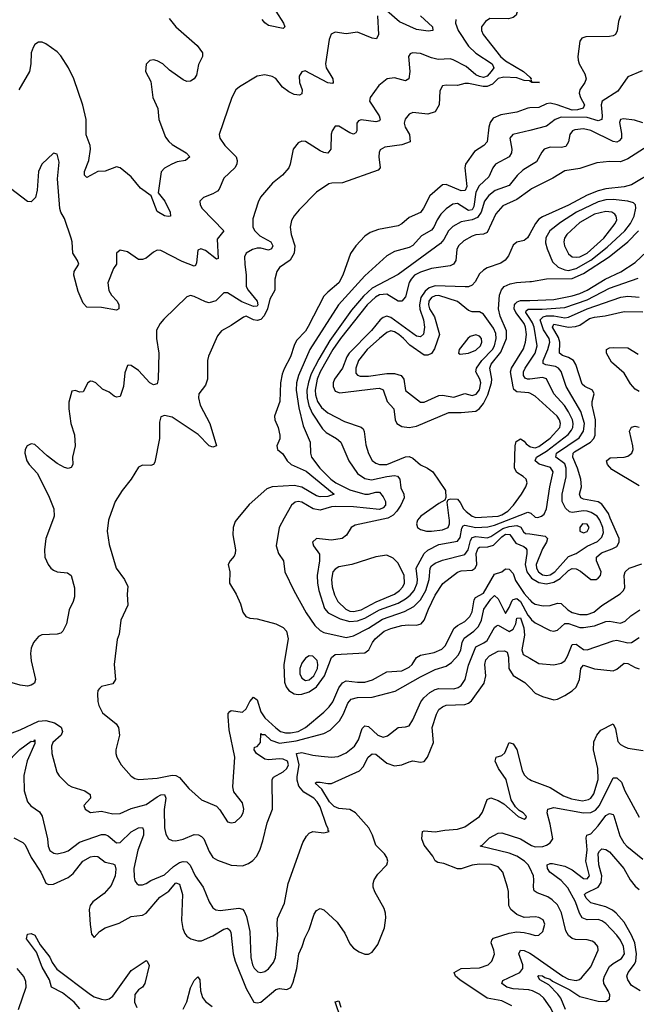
# Model space of a CAD drawing. Header units: inches. Extents: x 884549 to 1028252, y 526810 to 653624.
# Tile 752 of 1056: x 997248 to 1000575, y 597378 to 602689. Entities that reach past the tile are written whole.
import ezdxf

# ---------------------------------------------------------------- set-up
doc = ezdxf.new("R2010")
doc.units = ezdxf.units.IN
doc.header["$MEASUREMENT"] = 0
for name, color, linetype in [('A9599', 7, 'Continuous'), ('A9690', 7, 'Continuous'), ('B0509', 7, 'Continuous'), ('B0600', 7, 'Continuous')]:
    doc.layers.add(name, color=color, linetype=linetype)

msp = doc.modelspace()

# ---------------------------------------------------------------- linework, layer by layer
at = {"layer": 'A9599', "color": 5}
for points, elevation in [([(997429.8, 600000), (997388.5, 599890), (997381.1, 599830), (997383.6, 599790), (997400.9, 599750), (997415.3, 599730), (997430, 599718.8), (997450, 599710.2), (997505.7, 599705.7), (997526.4, 599690), (997543.8, 599623.8), (997544.6, 599575.4), (997537.1, 599550), (997514.3, 599505.7), (997500.9, 599430), (997481.3, 599390), (997470, 599379.7), (997450, 599373.5), (997366.8, 599370), (997350, 599362.4), (997322.3, 599330), (997310, 599299), (997306.7, 599270), (997310.2, 599230), (997333.1, 599130), (997327.3, 599110), (997310, 599099.6), (997290, 599094.7), (997250, 599098.5), (997164.9, 599124.9)], 2260), ([(997730.6, 600000), (997727, 599990), (997720.3, 599930), (997730, 599858), (997767.8, 599730), (997814.3, 599670), (997831.2, 599631.2), (997827.2, 599590), (997831.4, 599530), (997794, 599450), (997784.9, 599375.1), (997774.4, 599345.6), (997758.2, 599210), (997764.4, 599130), (997750, 599107.3), (997690, 599091.5), (997679, 599081), (997670.6, 599070), (997667.3, 599052.7), (997670, 599012), (997674.4, 598990), (997694.4, 598950), (997768.5, 598890), (997781.1, 598870), (997786.3, 598830), (997767, 598750), (997766.7, 598730), (997772, 598710), (997796, 598670), (997850, 598608.5), (997870, 598594.9), (997890.2, 598590.2), (997990, 598596.8), (998070, 598613.1), (998091.3, 598611.3), (998110, 598600.7), (998161.4, 598541.4), (998230, 598481.3), (998310, 598447), (998327.6, 598427.6), (998370, 598362.4), (998390, 598355.8), (998410, 598361.1), (998443.5, 598390), (998454.8, 598410), (998457.7, 598430), (998450, 598464.5), (998404.2, 598524.2), (998397.6, 598550), (998409.8, 598710.2), (998378.4, 598858.4), (998372.2, 598930), (998373.4, 598946.6), (998382.4, 598957.6), (998390, 598961.7), (998450, 598954), (998470, 598971.8), (998490, 599011.7), (998510, 599035), (998530, 599019.7), (998550, 598955.5), (998570, 598922.4), (998630, 598868.4), (998656.2, 598850), (998682.4, 598842.4), (998710, 598841.4), (998750.9, 598849.1), (998790.4, 598870), (998890, 598954), (998917.6, 598982.4), (998937.6, 599010), (998970, 599084.3), (998990, 599112.5), (999010, 599123), (999070, 599114.6), (999110, 599115.3), (999151.3, 599128.7), (999230, 599170.5), (999310, 599176.5), (999350, 599196.2), (999365.4, 599210), (999390, 599248.1), (999410, 599260.5), (999484.2, 599275.8), (999526.1, 599293.9), (999546.2, 599313.8), (999590, 599405), (999610, 599421.3), (999650, 599443.1), (999677.4, 599470), (999690, 599495.6), (999699.9, 599560.1), (999708.2, 599571.8), (999750, 599595.1), (999810, 599697.7), (999850, 599710.1), (999870, 599726.9), (999890, 599725.3), (999910, 599702.3), (999924.3, 599664.3), (999970, 599593.5), (1000000, 599559.8)], 2280), ([(998425.4, 600000), (998410, 599981.6), (998400.6, 599950), (998398.9, 599910), (998411.8, 599830), (998410.2, 599809.8), (998405, 599795.1), (998383.1, 599770), (998372.7, 599750), (998381.3, 599710), (998379.5, 599650), (998415.5, 599590), (998438.7, 599538.7), (998453, 599493), (998468.9, 599468.9), (998490, 599460.5), (998530, 599456.4), (998630.5, 599430), (998670.1, 599410.1), (998687.8, 599390), (998697.2, 599350), (998673.4, 599210), (998676.3, 599116.3), (998685.6, 599090), (998700.9, 599070), (998730, 599052.2), (998750, 599048.4), (998770, 599050.1), (998810, 599063.2), (998850.4, 599089.6), (998893.4, 599150), (998930.8, 599249.2), (998950, 599264.6), (999110, 599273.4), (999132.7, 599290), (999151.3, 599330), (999165.8, 599350), (999214, 599390), (999250, 599405.4), (999310, 599420.7), (999345.3, 599425.3), (999390, 599422.5), (999414.5, 599430), (999430.8, 599449.2), (999453.4, 599510), (999490, 599583.9), (999531.5, 599648.5), (999610, 599708.3), (999630, 599715.9), (999690, 599719.1), (999705.7, 599730), (999715.1, 599750), (999710.4, 599810), (999722.2, 599837.8), (999730, 599843.4), (999774.5, 599845.5), (999805, 599855), (999850, 599899.8), (999870, 599912.9), (999892.2, 599912.2), (999925.3, 599865.3), (999967.6, 599847.6), (999978.4, 599838.4), (999983.7, 599830), (999984.4, 599810), (999976.4, 599750), (999984.8, 599710), (1000000, 599689.3)], 2320), ([(998675.6, 600000), (998648, 599950), (998632.8, 599850), (998644.6, 599810), (998672.4, 599770), (998679.1, 599710), (998726.5, 599610), (998794.1, 599490), (998841.3, 599421.3), (998870, 599393.5), (998890, 599382.7), (999010, 599355.7), (999050, 599366), (999130, 599406.7), (999205, 599455), (999323.9, 599496.1), (999375.7, 599524.3), (999410, 599559.4), (999439.2, 599610), (999457.1, 599670), (999462.2, 599730), (999470, 599743.8), (999490, 599758), (999530, 599773.2), (999650, 599803.7), (999667.7, 599830), (999679.8, 599880.2), (999690, 599896.5), (999710, 599900.7), (999770, 599894.7), (999790, 599901.2), (999855.4, 599944.6), (999890, 599955), (999930, 599960.2), (999952, 599952), (999966.4, 599926.4), (999978.1, 599918.1), (1000000, 599915.1)], 2340), ([(999234.3, 600000), (999057.4, 599962.6), (999037, 599950), (999011, 599909), (998987.3, 599890), (998930, 599880.7), (998850, 599889.7), (998828, 599870), (998833.1, 599850), (998866.1, 599806.1), (998866.7, 599770), (998853.3, 599690), (998854.9, 599650), (998862.5, 599610), (998893.4, 599513.4), (998912.5, 599490), (998977.6, 599457.6), (999030, 599443.4), (999070, 599446.2), (999110, 599461.1), (999190, 599505.8), (999290, 599541.5), (999330, 599564.2), (999355.3, 599584.7), (999376.5, 599610), (999392.7, 599650), (999394.9, 599670), (999386.9, 599730), (999430, 599809.6), (999450, 599826.9), (999510, 599858.6), (999610, 599876.9), (999624.8, 599895.2), (999633.1, 599946.9), (999641.5, 599958.5), (999650, 599963), (999710, 599949.1), (999773.8, 599953.8), (999810, 599962.4), (999907.6, 600000)], 2360), ([(999403.9, 600000), (999394.4, 599990), (999388.4, 599970), (999394.9, 599950), (999410, 599939.7), (999442.8, 599930), (999470, 599929.6), (999530, 599937), (999559.6, 599950), (999567.1, 599970), (999567.1, 599990), (999565.8, 600000)], 2380), ([(997150, 598820.2), (997250, 598858), (997350, 598905.4), (997390, 598908.3), (997435.5, 598895.5), (997472.1, 598872.1), (997478.5, 598850), (997472, 598830), (997426.7, 598790), (997419.3, 598770), (997421.6, 598730), (997448.9, 598630), (997461.3, 598610), (997510, 598562), (997530.1, 598550.2), (997598.8, 598530), (997627.7, 598510), (997630.3, 598489.7), (997594, 598450), (997600.7, 598430), (997630, 598412.4), (997690, 598420.2), (997750, 598405), (997790, 598406.5), (997850, 598434.4), (997930, 598455), (997990, 598496.7), (998010, 598507.6), (998030, 598510.1), (998036, 598490), (998028.3, 598428.3), (998028.7, 598330), (998036.1, 598296.1), (998051.1, 598271.1), (998070, 598261.8), (998090, 598260.2), (998130, 598268.7), (998190, 598293), (998212.4, 598292.4), (998230, 598283.2), (998241, 598270), (998270, 598202), (998290.3, 598170), (998315, 598155.1), (998390, 598129.1), (998450, 598125.2), (998483.5, 598136.5), (998506.9, 598153.1), (998525, 598175), (998543.5, 598210), (998560.3, 598259.7), (998583.5, 598356.5), (998612.8, 598430), (998609.8, 598590.2), (998617.7, 598602.3), (998670, 598631.6), (998690, 598650.3), (998698.8, 598670), (998693.5, 598690), (998670, 598699.3), (998650, 598702.7), (998590, 598696.5), (998570, 598699.8), (998525.3, 598730), (998513, 598750), (998515.5, 598764.5), (998530, 598768.5), (998547.9, 598790), (998550, 598839.3), (998554, 598834), (998570, 598832.5), (998602.8, 598802.8), (998650, 598786.6), (998740.3, 598799.7), (998890, 598838.1), (998923.5, 598856.5), (998973.8, 598906.2), (998996.1, 598943.9), (999018.3, 599001.7), (999037.1, 599022.9), (999070, 599033.2), (999150, 599034.5), (999273.7, 599066.3), (999410, 599144.6), (999490, 599182.9), (999550, 599202.5), (999578.1, 599221.9), (999616.3, 599263.7), (999628.7, 599290), (999636.4, 599330), (999646.9, 599353.1), (999699.3, 599390), (999723.9, 599416), (999739.9, 599450), (999752.7, 599510), (999790, 599562.8), (999810, 599582.2), (999830, 599565.5), (999870, 599486.4), (999890, 599519), (999904.6, 599555.4), (999910, 599562.1), (999930, 599567), (999950.8, 599550.8), (999990, 599476.7), (1000000, 599464.2)], 2260), ([(997170, 598671.9), (997248.5, 598751.5), (997310, 598796.4), (997324, 598796), (997330, 598804), (997330, 598785.1), (997288.7, 598691.4), (997270, 598612), (997272.6, 598530), (997290.3, 598470), (997308.2, 598448.2), (997355.7, 598415.7), (997370, 598393), (997397.9, 598270), (997401.8, 598230), (997410, 598207.4), (997432.3, 598192.3), (997450.3, 598190.2), (997490, 598198), (997510, 598206.2), (997570, 598253.1), (997690, 598293.7), (997710, 598292.9), (997726.2, 598286.2), (997770, 598249.4), (997790, 598251.1), (997850, 598307.6), (997890, 598329.4), (997911.5, 598331.5), (997916.7, 598316.7), (997915.7, 598290), (997886.4, 598210), (997863.7, 598110), (997865.1, 598065.1), (997870, 598044), (997879.3, 598030), (997890, 598022.6), (997910, 598021.5), (997930, 598029.1), (997955, 598045), (998030, 598076.3), (998078.3, 598121.7), (998110, 598142.7), (998130, 598147.2), (998150, 598145.5), (998168.7, 598128.7), (998194.8, 598070), (998237.3, 598010), (998270.1, 597930.1), (998290, 597899), (998307.1, 597887), (998330, 597883.2), (998430, 597897.1), (998450, 597890.2), (998459.8, 597879.8), (998472, 597852), (998489.6, 597769.6), (998495.1, 597630), (998503.9, 597590), (998512.7, 597572.7), (998533.4, 597553.4), (998550, 597550.1), (998570, 597555.4), (998590, 597568.9), (998617.5, 597602.5), (998629.1, 597630.9), (998641.2, 597750), (998636.8, 597810), (998639.1, 597840.9), (998677.1, 597922.9), (998696.8, 598030), (998775.1, 598250), (998794.9, 598285.1), (998810, 598300.5), (998830, 598310.5), (998890, 598302.8), (998918, 598310), (998913.2, 598313.2), (998913.2, 598326.8), (998903, 598343), (998870, 598443), (998853.7, 598470), (998834.4, 598490), (998782, 598522), (998755, 598555.1), (998746.2, 598586.2), (998746, 598606), (998756.4, 598670), (998742.3, 598730), (998770, 598736.3), (998830, 598721.4), (998875.7, 598715.7), (998930, 598710.7), (998966.2, 598713.8), (999010, 598733.9), (999054.6, 598770), (999076.4, 598803.6), (999095.2, 598864.8), (999110, 598880.2), (999130, 598876.5), (999181.2, 598830), (999210, 598819.4), (999233.6, 598826.4), (999290, 598871.3), (999330, 598873.8), (999350, 598880.3), (999370, 598911.7), (999413.2, 599010), (999428.4, 599031.6), (999460.8, 599059.2), (999490, 599075.7), (999510, 599081), (999590, 599079.4), (999613.3, 599086.7), (999630, 599098), (999651.9, 599130), (999670, 599207.4), (999710, 599306.2), (999752.8, 599327.2), (999770, 599340.5), (999810, 599410.2), (999821.4, 599418.6), (999830, 599422), (999890, 599389.3), (999910, 599400.6), (999924.6, 599430), (999930, 599461.1), (999950, 599462), (999969.2, 599409.2), (999971.6, 599368.4), (999957.9, 599290), (999965.1, 599265.1), (1000000, 599244.9)], 2240), ([(997216, 598276), (997264.9, 598250), (997277.7, 598237.7), (997309.8, 598169.8), (997362, 598090), (997382.9, 598042.9), (997390, 598031.3), (997404, 598024), (997430, 598025.5), (997510, 598061.5), (997536, 598084), (997587.9, 598150), (997630, 598173.3), (997650, 598177.2), (997670, 598174.6), (997710, 598143.6), (997750, 598136.3), (997762, 598130), (997767.1, 598107.1), (997762.5, 598070), (997741.4, 598018.6), (997704.7, 597975.3), (997643.2, 597930), (997627.6, 597910), (997623.7, 597890), (997627.6, 597807.6), (997635.3, 597755.3), (997650, 597738), (997679.5, 597770), (997708.9, 597791.1), (997784.8, 597815.2), (997849.3, 597850.7), (997910, 597859.4), (997930, 597868.8), (998004.9, 597955.1), (998052.1, 597987.9), (998090, 598032.4), (998110, 598026.5), (998127.3, 597970), (998121.3, 597830), (998127.5, 597787.5), (998139.8, 597759.8), (998150, 597746), (998171, 597731), (998210, 597720.2), (998230, 597720.9), (998290, 597746.2), (998350, 597783.9), (998370, 597788.2), (998379.5, 597779.5), (998386.7, 597766.7), (998400.4, 597650), (998410.2, 597609.8), (998470, 597462.9), (998512, 597390), (998530, 597385.1), (998550, 597390.1), (998630, 597458.2), (998650, 597463.8), (998690, 597458), (998710.8, 597469.2), (998723.3, 597496.7), (998743.2, 597570), (998753.5, 597650), (998772.5, 597690), (998785.9, 597734.1), (998810, 597781.6), (998836.8, 597863.2), (998850, 597883.8), (998870, 597894.2), (998890, 597886.6), (998960.4, 597820.4), (999001.8, 597761.8), (999030, 597704.6), (999050, 597680.9), (999080.2, 597660.2), (999110, 597648.9), (999130, 597648.7), (999150, 597658.4), (999179.9, 597700.1), (999216.8, 597790), (999224.2, 597844.2), (999222.7, 597870), (999215, 597895.1), (999164.2, 597984.2), (999156, 598010), (999155.6, 598030), (999161.5, 598050), (999180.9, 598079.1), (999229.8, 598130), (999234.3, 598150), (999229.8, 598170), (999216.1, 598190), (999170, 598235.4), (999151.8, 598290), (999131.8, 598330), (999060.1, 598410), (999030, 598428.3), (998970, 598433.7), (998944.6, 598444.6), (998919.3, 598470), (998877.8, 598537.8), (998842.2, 598570), (998850, 598575.2), (998870, 598576.4), (998910, 598568.8), (998930.5, 598569.5), (999082.2, 598637.8), (999102, 598658), (999129.3, 598710.7), (999150, 598728.2), (999170, 598727.1), (999230, 598678.6), (999270, 598663.5), (999310, 598668.6), (999350, 598686.5), (999370, 598690.2), (999410, 598684.7), (999430, 598687.4), (999448.3, 598711.7), (999480.4, 598790), (999474, 598870), (999496.6, 598943.4), (999510, 598967.7), (999530, 598983.1), (999550, 598991.1), (999650, 598994.8), (999670, 599001.3), (999685.6, 599014.4), (999755, 599110), (999763.4, 599150), (999758.8, 599210), (999763.8, 599236.2), (999782.7, 599257.3), (999830, 599282.5), (999864.5, 599284.4), (999877.6, 599277.6), (999885.9, 599250), (999888.3, 599190), (999910, 599150.7), (999973.5, 599113.5), (1000000, 599086.8)], 2220), ([(1000000, 597847.6), (999970, 597845.4), (999930, 597862), (999897.4, 597890), (999887.3, 597910), (999886.1, 597986.1), (999881, 598010), (999854.7, 598090), (999830, 598119.5), (999792.4, 598132.4), (999730, 598134.2), (999690, 598128.2), (999630, 598109), (999610, 598107.9), (999536.7, 598136.6), (999503.5, 598143.5), (999490, 598152.4), (999477.6, 598177.6), (999430, 598236.3), (999417.8, 598270), (999422, 598310), (999430, 598312.8), (999490, 598307.5), (999542.6, 598317.4), (999610, 598321.7), (999650, 598334.4), (999728.4, 598391.6), (999745.2, 598414.8), (999770, 598482.4), (999790, 598491.3), (999830, 598477.7), (999859.8, 598459.8), (999938.4, 598390), (999970, 598376.4), (999979.1, 598380.9), (999983.6, 598390), (999965.6, 598410), (999943.3, 598423.3), (999922.9, 598442.9), (999900.7, 598480.7), (999873.8, 598590), (999831.6, 598650), (999814.6, 598690), (999818.9, 598710), (999850, 598720.6), (999865.6, 598734.4), (999890, 598790.4), (999910, 598783.5), (999930, 598752.3), (999959.1, 598639.1), (999970, 598616.3), (999990, 598595.7), (1000000, 598590)], 2180), ([(1000000, 598113.6), (999992.4, 598130), (999972.5, 598150), (999930, 598176.7), (999890, 598193.2), (999732.7, 598230), (999743.9, 598236.1), (999783.7, 598276.3), (999830, 598300.1), (999850, 598302.8), (999950.1, 598270.1), (1000000, 598240.5)], 2160), ([(997572.4, 597352.4), (997542.2, 597390), (997479.1, 597439.1), (997419.3, 597470), (997409.3, 597510), (997370, 597577.3), (997338.2, 597658.2), (997285, 597730), (997290, 597756.3), (997310, 597759.6), (997330, 597750.2), (997358, 597698), (997410, 597631.4), (997422.5, 597602.5), (997447.8, 597567.8), (997630, 597430.1), (997650, 597417.9), (997690, 597404.6), (997710, 597402.7), (997730, 597406.9), (997750, 597421), (997850, 597559.4), (997930, 597613.6), (997936.4, 597610), (997946.6, 597586.6), (997924.1, 597490), (997910.2, 597470), (997890, 597455.7), (997870.1, 597430), (997868.1, 597390), (997880.2, 597360.2)], 2180), ([(999902.9, 597370), (999850, 597395.6), (999770, 597411.5), (999623.5, 597510), (999600.3, 597530), (999592.6, 597550), (999629.5, 597570), (999730, 597573.6), (999776.4, 597590), (999795.6, 597610), (999810, 597647.3), (999806.6, 597670), (999792, 597710), (999795.5, 597724.5), (999805.4, 597734.6), (999890, 597761.9), (999930, 597768.8), (999970, 597765.8), (1000000, 597757.2)], 2180), ([(1000000, 597454.1), (999995.3, 597455.3), (999910, 597461.6), (999877.3, 597470), (999849.9, 597490), (999854.7, 597505.3), (999946.3, 597550), (999963.7, 597570), (999962.7, 597590), (999942.3, 597650), (999951.1, 597668.9), (999970, 597667.7), (1000000, 597652.9)], 2160), ([(997241.6, 597350), (997283.5, 597470), (997281.5, 597501.5), (997270, 597528.1), (997233.9, 597570)], 2220), ([(998130, 597350.9), (998150, 597391.1), (998170, 597466.8), (998190, 597505.7), (998210, 597526.2), (998220.4, 597510), (998223.5, 597450), (998234.9, 597414.9), (998250, 597393.6), (998286.4, 597366.4)], 2180), ([(998981.4, 597301.4), (998950, 597390.7), (998970, 597396.5), (998981.6, 597361.6)], 2180)]:
    msp.add_lwpolyline(points, dxfattribs=dict(at, elevation=elevation))
for points, elevation in [([(999230, 599799.6), (999170, 599792.1), (999039.6, 599750), (998970, 599737.4), (998950, 599724.4), (998937.7, 599710), (998930.7, 599670), (998934.8, 599630), (998946.3, 599586.3), (998965.4, 599550), (999007.3, 599510), (999030, 599499.2), (999050, 599496.3), (999090, 599506.4), (999170.7, 599549.3), (999270.2, 599589.8), (999297.9, 599610), (999315.5, 599630), (999324.3, 599650), (999322.1, 599690), (999290, 599758), (999264.1, 599784.1)], 2380), ([(998810, 599256.7), (998790, 599245.4), (998770, 599218.5), (998760.3, 599190), (998760.4, 599160.4), (998770, 599136.6), (998790, 599125.1), (998810, 599128.4), (998834.5, 599150), (998854.6, 599190), (998857.1, 599210), (998852.5, 599232.5), (998830, 599256.1)], 2340)]:
    msp.add_lwpolyline(points, close=True, dxfattribs=dict(at, elevation=elevation))
at = {"layer": 'A9690', "color": 5}
for points, elevation in [([(1000000, 602991.4), (999987.1, 602992.9), (999952.9, 602987.2), (999923.1, 602970), (999909.2, 602950), (999905.6, 602930), (999915.5, 602890), (999940.9, 602830), (999948.1, 602790), (999926.9, 602713.1), (999910, 602701.1), (999885.5, 602694.5), (999784.7, 602695.3), (999761, 602679), (999740.6, 602650), (999739.8, 602630), (999749.3, 602610), (999841.9, 602490), (999870, 602467.1), (999966.2, 602410), (1000000, 602378.1)], 2280), ([(998630, 602735.8), (998671.8, 602670), (998679.5, 602650), (998670, 602641.7), (998590, 602658.3), (998570, 602672.5), (998557.1, 602690)], 2220), ([(999410.1, 602710), (999475.6, 602650), (999477.6, 602630), (999452.1, 602627.9), (999390, 602636.2), (999297.8, 602677.8), (999230, 602736.5)], 2240), ([(999178.6, 602710), (999183.6, 602610), (999173.8, 602586.2), (999150, 602589.8), (999070, 602620.9), (999010, 602612.4), (998950, 602621.6), (998928.9, 602611.1), (998917.7, 602582.3), (998899.1, 602450), (998902.3, 602430), (998936.9, 602370), (998939.3, 602350), (998936, 602344), (998910, 602348.1), (998787.6, 602412.4), (998770, 602407.6), (998756.4, 602383.6), (998758.4, 602350), (998772.7, 602310), (998771.1, 602288.9), (998758.7, 602281.3), (998730, 602285), (998700, 602300), (998665.4, 602325.4), (998630, 602371.3), (998610, 602382), (998570, 602391.3), (998530, 602383.6), (998433.5, 602326.5), (998414.4, 602310), (998392.9, 602270), (998324.9, 602070), (998327.7, 602050), (998355.3, 602010), (998416, 601950), (998422.3, 601930), (998419.6, 601910), (998408.8, 601890), (998350, 601833.3), (998325, 601775.1), (998316.1, 601763.9), (998291.1, 601748.9), (998239.1, 601730), (998220.4, 601710), (998221.1, 601690), (998232.9, 601670), (998348.9, 601550), (998314.1, 601505.9), (998318.5, 601401.5), (998310, 601397.3), (998250, 601444.2), (998226.3, 601453.7), (998210, 601445.1), (998202.3, 601377.7), (998196.3, 601363.7), (998190, 601359.8), (998124.6, 601384.6), (998010, 601443.1), (997990, 601445.7), (997970, 601435.4), (997930, 601402), (997910, 601394.7), (997890, 601395.6), (997830, 601436.2), (997790, 601446), (997770.8, 601430), (997770.8, 601370), (997753.7, 601346.3), (997723.6, 601270), (997728.8, 601228.8), (997743.3, 601203.3), (997774.7, 601170), (997783.9, 601150), (997783.8, 601130), (997770, 601121.7), (997690, 601136.1), (997610, 601139.1), (997590, 601159.7), (997563.2, 601223.2), (997539.6, 601310), (997542.5, 601330), (997567.9, 601370), (997560.7, 601390), (997534.4, 601430), (997530.8, 601490), (997525.4, 601510), (997490, 601617.4), (997470.6, 601650), (997464.3, 601670), (997452.6, 601830), (997460.4, 601920.4), (997450, 601964), (997430, 601969), (997367, 601910), (997350.3, 601870), (997342, 601770), (997332.8, 601730), (997310, 601705.6), (997290, 601707.8), (997198, 601778)], 2240), ([(998054.7, 602694.7), (998091.4, 602650), (998205.7, 602550), (998233.8, 602510), (998233.8, 602490), (998213, 602447), (998201.7, 602390), (998189.2, 602370.8), (998170, 602357.4), (998150, 602355.4), (998130, 602364), (998056.3, 602416.3), (998020.4, 602450), (997990, 602467), (997970, 602471.6), (997950, 602468.4), (997930, 602449.3), (997926.4, 602410), (997955.4, 602355.4), (997966.2, 602270), (997993.4, 602210), (997998.1, 602150), (998035.7, 602055.7), (998052.2, 602032.2), (998070, 602016.6), (998146.7, 601970), (998166, 601950), (998142, 601930), (998098.2, 601921.8), (998069.5, 601910.5), (998030, 601888.5), (998011.7, 601868.3), (997995.8, 601755.8), (998031.3, 601710), (998059.5, 601650), (998061, 601630), (998050, 601626.9), (998030, 601631.5), (997990, 601653.6), (997958, 601738), (997900.5, 601780.5), (997850, 601841), (997790, 601889.5), (997770, 601894.5), (997710, 601872), (997670, 601869.4), (997610, 601838.4), (997597, 601850), (997598.5, 601870), (997621.7, 601930), (997631, 601990), (997628.8, 602010), (997607.5, 602067.5), (997606, 602150), (997588.4, 602228.4), (997539.8, 602370), (997510.6, 602430), (997470, 602493.7), (997450, 602515.1), (997390, 602558.7), (997370, 602567.6), (997350, 602567.3), (997330, 602555.1), (997320.2, 602539.8), (997310.2, 602509.8), (997307.7, 602450), (997300.2, 602410), (997243, 602310)], 2220), ([(999600.8, 602690), (999599.7, 602670), (999614.1, 602630), (999670, 602545.5), (999709.2, 602509.2), (999798.3, 602450), (999806.9, 602430), (999792.5, 602410), (999770, 602384.3), (999750, 602377.4), (999730, 602382.1), (999710, 602392.3), (999656.8, 602436.8), (999587.4, 602472.6), (999570, 602478.4), (999505.5, 602474.5), (999470, 602483.2), (999410, 602507.2), (999366.8, 602510), (999355.8, 602504.2), (999346.7, 602490), (999354, 602410), (999348.5, 602370), (999330, 602358.7), (999270, 602376), (999230.2, 602369.8), (999185.6, 602334.4), (999139.5, 602270), (999136.5, 602250), (999187.9, 602170), (999193.1, 602150), (999190, 602144.2), (999170, 602138.6), (999090.7, 602149.3), (999076, 602144), (999066.9, 602130), (999067.8, 602090), (999062.2, 602077.8), (999050, 602071.4), (999030, 602078.5), (998970, 602114.4), (998950, 602114.3), (998934, 602090), (998929.4, 602070.6), (998927.2, 601990), (998910.2, 601969.8), (998890, 601972.1), (998870, 601980.7), (998790, 602031.1), (998770, 602033.3), (998750, 602024.5), (998723.1, 601990), (998707.6, 601910), (998699.6, 601890), (998665.3, 601850), (998612.8, 601807.2), (998547.8, 601732.2), (998534.5, 601705.5), (998506, 601614), (998506.4, 601570), (998516, 601550), (998543.1, 601523.1), (998602.9, 601490), (998614.7, 601470), (998607.2, 601452.8), (998590, 601446.2), (998550, 601456.9), (998530, 601457.1), (998504.9, 601450), (998470.4, 601430), (998462, 601410), (998462.2, 601370), (998470.9, 601310), (998470.2, 601250), (998481, 601230), (998528.8, 601170), (998532.8, 601150), (998530, 601142.8), (998510, 601141.3), (998447.3, 601167.3), (998370, 601216.2), (998350, 601215.4), (998307, 601173), (998270, 601162.4), (998250, 601166.8), (998190, 601196.5), (998170, 601200.4), (998150, 601194), (998025.9, 601074.1), (998005.2, 601050), (997986, 601014), (997986.1, 600970), (997999.1, 600890), (997995.8, 600750), (997990, 600724), (997970, 600719.8), (997950, 600730.6), (997890, 600796.8), (997850, 600823.7), (997835.3, 600824.7), (997830, 600824), (997815.2, 600784.8), (997807.6, 600710), (997790, 600656), (997770, 600652), (997758.3, 600658.3), (997730, 600680.5), (997695.8, 600695.8), (997659.3, 600730), (997642, 600738), (997630, 600739.3), (997616, 600730), (997590, 600682), (997570, 600679), (997550, 600688), (997530, 600686), (997514, 600626), (997513, 600590), (997524.4, 600510), (997544.2, 600450), (997547, 600390), (997532.7, 600330), (997534.4, 600290), (997525.8, 600274.2), (997510, 600268), (997490, 600273.3), (997450, 600295.8), (997396.8, 600336.8), (997330, 600398), (997310, 600401.6), (997288.4, 600390), (997278.4, 600370), (997276.4, 600350), (997286.7, 600310), (997299.3, 600290), (997342.5, 600242.4), (997403.2, 600123.2), (997432.3, 600050), (997433.6, 600010), (997429.8, 600000)], 2260), ([(1000000, 602357.4), (999998.5, 602358.5), (999970, 602360.2), (999930, 602374.9), (999860.7, 602379.3), (999830, 602371.5), (999798.5, 602341.5), (999770, 602329.3), (999749.1, 602329.1), (999670, 602345.2), (999650, 602344.7), (999610, 602333.5), (999550, 602336.2), (999530, 602332.1), (999514.3, 602305.7), (999510.8, 602229.2), (999490, 602192.4), (999450, 602178.7), (999370, 602188.7), (999350, 602179.8), (999327.4, 602152.6), (999323.5, 602130), (999328.8, 602110), (999350.9, 602070), (999355.6, 602030), (999310, 602014.6), (999218, 602002), (999193.5, 601986.5), (999187.2, 601972.8), (999185.4, 601950), (999192.6, 601890), (999181.9, 601878.1), (998990, 601808.2), (998932, 601808), (998916.7, 601803.3), (998850, 601758.3), (998755.9, 601664.1), (998728.7, 601631.3), (998714.4, 601605.6), (998706.7, 601570), (998713.2, 601530), (998733.3, 601470), (998729.6, 601430), (998708.1, 601391.9), (998650, 601352.4), (998636.3, 601330), (998625.5, 601290), (998624.4, 601230), (998597.8, 601182.2), (998585.2, 601130), (998567.7, 601092.3), (998550, 601072.6), (998530, 601065.7), (998509.4, 601069.4), (998470, 601089.9), (998455.3, 601084.7), (998390, 601039.3), (998337.6, 601010), (998315.5, 600984.5), (998266.5, 600873.5), (998261.3, 600850), (998262, 600750), (998250, 600718), (998215.3, 600670), (998212.8, 600650), (998222, 600610), (998273.3, 600510), (998310.3, 600390), (998290, 600383.9), (998270, 600389.4), (998211.2, 600451.2), (998070, 600544.3), (998030, 600554.2), (998010, 600546), (998002.6, 600517.3), (998002.6, 600430), (997978, 600302), (997970, 600289.5), (997955.1, 600284.9), (997910, 600285.1), (997890, 600276), (997848.9, 600210), (997801.7, 600150), (997762.6, 600090), (997730.6, 600000)], 2280), ([(1000000, 602212.7), (999990, 602212.2), (999930.1, 602189.9), (999843.9, 602176.1), (999802.7, 602157.3), (999785.9, 602134.1), (999778.7, 602110), (999770.1, 602029.9), (999753.4, 602010), (999702.8, 601977.2), (999653.8, 601910), (999649.5, 601890), (999660.2, 601790), (999652.4, 601767.6), (999630, 601766.1), (999550, 601799.3), (999530, 601798.8), (999460.3, 601739.7), (999427.5, 601672.5), (999410, 601649.8), (999350, 601621.4), (999310, 601587), (999290, 601576.2), (999183.3, 601556.7), (999139.4, 601540.6), (999110, 601521.4), (999062.6, 601470), (999032.8, 601427.2), (998991.3, 601310), (998970.8, 601270), (998910, 601219.8), (998890, 601197.7), (998805.5, 601034.5), (998790, 601009.7), (998742.1, 600957.9), (998728.7, 600931.3), (998708.8, 600870), (998674.4, 600805.6), (998663.9, 600776.1), (998655.8, 600730), (998652.3, 600630), (998622.4, 600550), (998625, 600530), (998642.3, 600490), (998652.1, 600447.9), (998652, 600428), (998634.9, 600390), (998639.5, 600370), (998667.2, 600347.2), (998691.8, 600310), (998713.5, 600290), (998794.5, 600254.5), (998944.5, 600130), (998910, 600117), (998870, 600115.9), (998850, 600121.4), (998770, 600166.6), (998730, 600176.2), (998610.1, 600169.9), (998581.3, 600158.7), (998486.8, 600073.2), (998425.4, 600000)], 2320), ([(1000000, 602092.1), (999908.9, 602070), (999892.2, 602050), (999904.1, 601990), (999902.7, 601970), (999889.2, 601950), (999815.5, 601910), (999801.4, 601890), (999778.8, 601841.2), (999727.1, 601792.9), (999710, 601759.3), (999698.7, 601681.3), (999690, 601662.5), (999670, 601660.4), (999610, 601698), (999585.6, 601694.4), (999550, 601669.2), (999520.3, 601639.7), (999500.6, 601610), (999483, 601570), (999470, 601553.8), (999417.1, 601522.9), (999370, 601470.7), (999350, 601460.5), (999270, 601439.4), (999230, 601414.8), (999110, 601307.6), (998968.7, 601150), (998813.3, 600910), (998752.1, 600770), (998742.2, 600730), (998740.6, 600690), (998755.1, 600595.1), (998778.1, 600498.1), (998815.3, 600410), (998817.7, 600350), (998823, 600330), (998867, 600270), (998926.2, 600210), (998954.3, 600190), (999030, 600153.5), (999110, 600129), (999130, 600128.7), (999170, 600140.4), (999190, 600139.6), (999210, 600115.3), (999222.7, 600090), (999222.6, 600070), (999210, 600055.3), (999190, 600046.6), (999050, 600061.3), (998950, 600062.8), (998930, 600061.2), (998870, 600043.4), (998831.2, 600051.2), (998770, 600086.8), (998750, 600090.6), (998733.7, 600086.3), (998714.3, 600070), (998675.6, 600000)], 2340), ([(1000000, 601899.8), (999963, 601877), (999931.8, 601848.2), (999890, 601795.4), (999813, 601767), (999778.7, 601741.3), (999755.6, 601710), (999738.5, 601650), (999717.7, 601622.3), (999690, 601609.7), (999630, 601598.2), (999586.1, 601573.9), (999561.2, 601550), (999537.5, 601502.5), (999518.2, 601481.8), (999290, 601314.5), (999150, 601240.7), (999103.1, 601196.9), (999038.1, 601121.9), (998922.2, 600957.8), (998861.8, 600858.2), (998820.8, 600779.2), (998805.9, 600734.1), (998797.8, 600690), (998798.6, 600650), (998807.9, 600607.9), (998826.7, 600566.7), (998882, 600482), (998902.7, 600462.7), (998957.6, 600430), (998981.1, 600410), (999025, 600310), (999070, 600240.2), (999110, 600214.7), (999146.6, 600206.6), (999230, 600225.6), (999270, 600230.1), (999286.7, 600226.7), (999299.2, 600210), (999304.2, 600164.2), (999320.7, 600130), (999322.5, 600110), (999305.3, 600070), (999283, 600037), (999263.5, 600016.5), (999239, 600001), (999234.3, 600000)], 2360), ([(1000000, 601770), (999930, 601719.1), (999855.8, 601684.2), (999817.6, 601642.4), (999770, 601541.4), (999750, 601532.5), (999710, 601528.3), (999690, 601520.5), (999644.7, 601495.3), (999616.6, 601470), (999606.4, 601450), (999600.6, 601390), (999588.1, 601370), (999570, 601362.1), (999470, 601346.8), (999410, 601326.9), (999379.2, 601310), (999359.9, 601290), (999349.3, 601270.7), (999330, 601193.8), (999310, 601169.9), (999290, 601171.2), (999230, 601207.6), (999190, 601204), (999168.1, 601191.9), (999123.9, 601150), (998979, 600970), (998937.9, 600910), (998869.7, 600790.3), (998852.5, 600750), (998842.9, 600690), (998844.6, 600664.7), (998854.4, 600630), (998876.6, 600596.6), (998910, 600568.8), (999001.2, 600521.2), (999091.5, 600491.5), (999101.8, 600481.8), (999107.6, 600467.6), (999116.1, 600396.1), (999129.4, 600349.4), (999150, 600310.9), (999170, 600296.1), (999190, 600289.7), (999230, 600290.1), (999330, 600331), (999350, 600332.5), (999370, 600324.2), (999410, 600287.6), (999449, 600269), (999476.5, 600250), (999545.3, 600150), (999548.3, 600111.7), (999542.8, 600097.2), (999510, 600079.2), (999413.4, 600010), (999403.9, 600000)], 2380), ([(1000000, 601533.3), (999988.2, 601511.8), (999970, 601498.7), (999930, 601488.2), (999910, 601472.9), (999885.6, 601414.4), (999868.4, 601391.6), (999844.8, 601375.2), (999770.3, 601350), (999750, 601338.5), (999730, 601318.4), (999705.5, 601274.5), (999690, 601256.1), (999670, 601247.8), (999652.5, 601247.6), (999490, 601254), (999458.3, 601241.7), (999436.1, 601223.9), (999413.3, 601190), (999405.5, 601150), (999406.8, 601126.8), (999427.1, 601070), (999432.8, 601030), (999427.7, 600992.3), (999410, 600979), (999390, 600982.6), (999370, 600995.4), (999250, 601083), (999230, 601088.9), (999210, 601083), (999193.9, 601070), (999146.8, 601013.2), (999025.4, 600890), (999012.7, 600870), (998990.4, 600809.6), (998946.8, 600750), (998939.9, 600730), (998939.6, 600710), (998950, 600685.7), (998975.3, 600675.3), (999170, 600700.1), (999190, 600701.2), (999210, 600692.5), (999231.6, 600630), (999267.1, 600590), (999273.3, 600530), (999282.5, 600510), (999310, 600494.3), (999350, 600488.9), (999390, 600497), (999562.9, 600570), (999629.9, 600570.1), (999710, 600577.2), (999730, 600592.5), (999750, 600618.6), (999775, 600665), (999794.2, 600730), (999795.8, 600750), (999785.1, 600810), (999792.8, 600830), (999844.8, 600895.2), (999875.1, 600970), (999875.6, 601010), (999839.8, 601090), (999832.4, 601130), (999836.7, 601203.3), (999848, 601232), (999863.1, 601250), (999895, 601265), (999928.2, 601271.8), (1000000, 601275.9)], 2420), ([(1000000, 600673.5), (999995.7, 600675.7), (999930, 600682.3), (999914.9, 600694.9), (999910, 600708.3), (999895.9, 600790), (999902.1, 600810), (999965.8, 600914.2), (999977.6, 600950), (999982.5, 600990), (999977.7, 601030), (999970, 601050), (999924.5, 601110), (999916.4, 601130), (999917.5, 601150), (999922.7, 601157.3), (999933.1, 601166.9), (999950, 601173.4), (1000000, 601174.9)], 2380), ([(1000000, 601076.6), (999978.4, 601110), (999981.3, 601118.7), (999992.2, 601127.8), (1000000, 601127.8)], 2360), ([(1000000, 600750.4), (999989, 600749), (999975.7, 600755.7), (999965.8, 600770), (999967.2, 600790), (999976.1, 600810), (1000000, 600846.3)], 2360), ([(999565.8, 600000), (999554.2, 600085.8), (999560.1, 600099.9), (999574.9, 600105.1), (999610, 600103.1), (999625, 600085), (999643.1, 600050), (999656.5, 600036.5), (999690, 600011.7), (999710, 600004.3), (999830, 600010.8), (999850, 600017.6), (999882.3, 600037.7), (999913, 600070), (999955.4, 600130), (999979.2, 600170), (999986, 600190), (999981, 600210), (999965.1, 600225.1), (999930, 600246.5), (999918.8, 600270), (999921.2, 600390), (999926.7, 600413.3), (999950, 600427.5), (999970, 600415.6), (999981.2, 600401.2), (1000000, 600387.5)], 2380), ([(999907.6, 600000), (999990, 600031.8), (1000000, 600028.4)], 2360)]:
    msp.add_lwpolyline(points, dxfattribs=dict(at, elevation=elevation))
for points, elevation in [([(999510, 601200.9), (999490, 601199.8), (999470, 601191), (999456.5, 601170), (999454.2, 601150), (999460.1, 601130), (999486.8, 601086.8), (999513.5, 600990), (999487.1, 600912.9), (999470, 600889.2), (999450, 600878.6), (999430, 600879.9), (999352.8, 600932.8), (999319.5, 600970), (999294.3, 600990), (999270, 601004.7), (999250, 601010.4), (999230, 601001.1), (999190, 600969.9), (999122.5, 600910), (999077, 600850), (999061.9, 600810), (999062.5, 600782.5), (999070.7, 600770.7), (999086, 600766), (999130, 600765.5), (999230, 600781.1), (999270, 600779.9), (999306.3, 600770), (999321.2, 600750), (999330, 600689.2), (999410, 600626), (999430, 600625.4), (999510, 600662.2), (999530, 600663.9), (999590, 600653.6), (999650, 600673.1), (999690, 600662.5), (999710.6, 600669.4), (999730, 600692.2), (999736.9, 600730), (999731.6, 600750), (999709.9, 600790), (999712.5, 600810), (999742.1, 600850), (999798.5, 600910), (999809.4, 600930), (999818.9, 600970), (999816.6, 600996.6), (999805.6, 601025.6), (999750, 601101.4), (999730, 601112.7), (999690, 601114), (999670, 601121.1), (999609.6, 601169.6)], 2440), ([(999710, 600989.8), (999679.3, 600980.7), (999665.8, 600970), (999619.5, 600910), (999616.3, 600890), (999624, 600884), (999670, 600889.4), (999710, 600907.2), (999734.1, 600930), (999742, 600950), (999739.4, 600970), (999730, 600981.4)], 2460)]:
    msp.add_lwpolyline(points, close=True, dxfattribs=dict(at, elevation=elevation))
at = {"layer": 'B0509', "color": 5}
for points, elevation in [([(1000000, 599689.3), (1000010, 599675.6), (1000050, 599652.3), (1000090, 599646.2), (1000130, 599655.2), (1000164.5, 599675.5), (1000210, 599718.1), (1000230, 599727.9), (1000250, 599727.1), (1000274.7, 599714.7), (1000330, 599669.6), (1000358, 599670), (1000370, 599675.8), (1000382.1, 599690), (1000386.4, 599710), (1000360.1, 599770), (1000360.9, 599790), (1000386.6, 599813.4), (1000445.8, 599834.2), (1000470, 599847.9), (1000483.2, 599870), (1000482.2, 599890), (1000435.1, 600000)], 2320), ([(1000000, 599915.1), (1000083.8, 599903.8), (1000096.2, 599890), (1000090.3, 599870.2), (1000070, 599834.5), (1000035.7, 599750), (1000036.6, 599730), (1000046.9, 599710), (1000070, 599694.1), (1000090, 599690.1), (1000110, 599694.1), (1000135.5, 599710), (1000210, 599793.8), (1000250, 599810.1), (1000310.5, 599849.5), (1000365.6, 599874.4), (1000390, 599896.8), (1000397.8, 599922.2), (1000394.6, 599950), (1000379.2, 599990), (1000371.2, 600000)], 2340), ([(1000000, 599559.8), (1000010, 599548.6), (1000030, 599536), (1000072.5, 599527.5), (1000110, 599529.1), (1000150, 599541.6), (1000170, 599539.6), (1000205.3, 599505.3), (1000230, 599490.4), (1000270, 599480.2), (1000310, 599480.2), (1000346.9, 599493.1), (1000390, 599529.6), (1000488.6, 599591.4), (1000506.5, 599610), (1000513.1, 599626.9), (1000509.9, 599690.1), (1000514.5, 599710), (1000536.8, 599730), (1000605.5, 599754.5)], 2280), ([(1000000, 599464.2), (1000010, 599451.6), (1000030, 599436), (1000110, 599394.5), (1000130, 599391), (1000150, 599396), (1000190, 599432.1), (1000210, 599431.2), (1000270, 599410.9), (1000290, 599410.9), (1000350, 599419.4), (1000410, 599442), (1000430, 599444), (1000490, 599433.1), (1000515.9, 599444.1), (1000546.1, 599473.9), (1000594.1, 599505.9)], 2260), ([(1000000, 599244.9), (1000050, 599215.9), (1000130, 599209.3), (1000170, 599217.8), (1000190, 599231.2), (1000204.4, 599255.6), (1000230, 599319.1), (1000250, 599321.2), (1000290, 599291.9), (1000310, 599290.1), (1000450, 599338.7), (1000470, 599341.3), (1000530, 599328.1), (1000550, 599329.6), (1000590, 599355.9)], 2240), ([(1000000, 599086.8), (1000030, 599056.5), (1000070, 599038.2), (1000130, 599020.7), (1000150, 599023.9), (1000190, 599044.2), (1000230, 599069.2), (1000250, 599089.2), (1000269.6, 599130.4), (1000275.5, 599190), (1000290, 599207.8), (1000350, 599186.9), (1000450, 599177), (1000470, 599186.4), (1000510, 599217.1), (1000530, 599216.8), (1000570, 599194), (1000590, 599188.1)], 2220), ([(1000000, 598590), (1000010, 598584.3), (1000110, 598547.6), (1000183.1, 598503.1), (1000225.6, 598485.6), (1000285.2, 598474.8), (1000318.2, 598481.8), (1000330.4, 598489.6), (1000347, 598513), (1000369.9, 598590), (1000367.5, 598650), (1000345, 598750), (1000346, 598794), (1000363, 598830), (1000383.8, 598856.2), (1000450, 598890.5), (1000463, 598863), (1000476, 598796), (1000490, 598779.7), (1000510, 598767.5), (1000530, 598758.8), (1000612.3, 598747.7)], 2180), ([(1000000, 598240.5), (1000010, 598234.6), (1000030, 598227.9), (1000070.4, 598229.6), (1000090, 598236.5), (1000111.2, 598248.8), (1000124, 598270), (1000110.3, 598350), (1000093.7, 598410), (1000098.3, 598430), (1000130, 598439.3), (1000290, 598411.2), (1000330, 598412.1), (1000354.6, 598425.5), (1000375.9, 598450), (1000450, 598599.3), (1000470, 598598.7), (1000495.8, 598575.8), (1000514, 598530), (1000590, 598386.7)], 2160), ([(1000193.2, 597350), (1000167.7, 597410), (1000152.4, 597432.4), (1000102.6, 597482.6), (1000055.6, 597510), (1000043.5, 597530), (1000050, 597533.7), (1000070, 597531.7), (1000082.4, 597522.4), (1000110, 597513.1), (1000122.4, 597502.4), (1000216.2, 597456.2), (1000270, 597420.1), (1000370, 597394.8), (1000410, 597392.6), (1000430, 597405.5), (1000431.6, 597428.4), (1000424.1, 597450), (1000400.2, 597490), (1000398.5, 597510), (1000402.9, 597530), (1000430, 597581.2), (1000450, 597598.1), (1000495.7, 597624.3), (1000511, 597650), (1000506.4, 597690), (1000490, 597723), (1000470, 597750.4), (1000410, 597812.8), (1000390, 597827.3), (1000370, 597834.9), (1000310, 597832.6), (1000284, 597844), (1000268.7, 597868.7), (1000246.3, 597930), (1000205.3, 598005.3), (1000170, 598044.9), (1000108.6, 598090), (1000096.2, 598110), (1000095.1, 598130), (1000110, 598137), (1000123.4, 598136.6), (1000190, 598123.4), (1000230, 598102.7), (1000290, 598056.3), (1000310, 598054.7), (1000322, 598070), (1000303.1, 598150), (1000310.6, 598210.6), (1000304.6, 598275.4), (1000309.2, 598290), (1000330, 598296.4), (1000370, 598340.2), (1000410, 598396.9), (1000430, 598407.8), (1000450, 598401.4), (1000454.2, 598394.2), (1000486.7, 598286.7), (1000508.1, 598248.1), (1000524.3, 598230), (1000610, 598160.4)], 2140), ([(1000595.3, 597450), (1000550, 597479.9), (1000528.7, 597510), (1000524, 597530), (1000531.6, 597550), (1000565.6, 597594.4), (1000572, 597610), (1000576, 597650), (1000566.5, 597710), (1000549.6, 597750), (1000510, 597820.9), (1000466.3, 597870), (1000446.2, 597886.2), (1000410, 597904), (1000330, 597924.5), (1000304, 597950), (1000296.3, 597970), (1000302.8, 597977.2), (1000370, 598008.7), (1000385.7, 598034.3), (1000389.7, 598070), (1000372.5, 598130), (1000370, 598191.6), (1000376.1, 598203.9), (1000390, 598215.5), (1000410, 598213.3), (1000430, 598199.3), (1000507.8, 598110), (1000542.4, 598050), (1000570, 598014.6), (1000590, 597996.6)], 2120), ([(1000000, 597652.9), (1000010, 597648), (1000178.9, 597530), (1000210, 597514.2), (1000250, 597506.2), (1000268.9, 597511.1), (1000280.1, 597519.9), (1000330, 597579.2), (1000369.1, 597670), (1000367.1, 597690), (1000350.9, 597710), (1000337.6, 597717.6), (1000310, 597725.4), (1000247.6, 597727.6), (1000230, 597732.3), (1000208.8, 597748.8), (1000194.3, 597774.3), (1000171.1, 597871.1), (1000150, 597914.2), (1000121.9, 597941.9), (1000097.7, 597957.7), (1000039.8, 597979.8), (1000024.8, 597990), (1000020.2, 598010), (1000023.2, 598050), (1000020.2, 598070), (1000000, 598113.6)], 2160), ([(1000000, 597757.2), (1000030, 597748.6), (1000050, 597750.2), (1000070.4, 597769.6), (1000081.3, 597810), (1000073.2, 597833.2), (1000050, 597846.3), (1000030, 597849.8), (1000000, 597847.6)], 2180), ([(1000000, 596885.8), (1000010, 596889.3), (1000041.5, 596910), (1000077.2, 596950), (1000084.7, 596970), (1000080.3, 597030), (1000087.6, 597050), (1000116.7, 597083.3), (1000131.2, 597110), (1000133.9, 597130), (1000128.4, 597190), (1000142.8, 597270), (1000137.2, 597310), (1000110, 597363.1), (1000076, 597410), (1000054.4, 597430), (1000016, 597450), (1000000, 597454.1)], 2160)]:
    msp.add_lwpolyline(points, dxfattribs=dict(at, elevation=elevation))
at = {"layer": 'B0509', "color": 5, "elevation": 2360}
msp.add_lwpolyline([(1000284.7, 599970), (1000270.2, 599950), (1000270.3, 599930), (1000290, 599921.5), (1000310, 599927.9), (1000320.6, 599950), (1000310, 599968.5)], close=True, dxfattribs=at)
at = {"layer": 'B0600', "color": 5}
for points, elevation in [([(1000490.3, 602710), (1000480.1, 602679.9), (1000471.9, 602628.1), (1000462.4, 602610), (1000450, 602601.1), (1000430, 602599.2), (1000302.8, 602597.2), (1000282, 602590), (1000270, 602573.2), (1000260.2, 602490), (1000262, 602470), (1000267.8, 602450), (1000296.9, 602396.9), (1000303.9, 602370), (1000298, 602350), (1000270.1, 602310), (1000267.4, 602292.6), (1000273.9, 602270), (1000296.6, 602230), (1000288.4, 602211.6), (1000258.1, 602201.9), (1000230, 602201.6), (1000147.8, 602230), (1000110, 602238.1), (1000090, 602234.6), (1000050, 602215.2), (1000000, 602212.7)], 2320), ([(1000606.3, 602413.7), (1000530, 602381.3), (1000476.5, 602303.5), (1000391.6, 602250), (1000385, 602230), (1000391.7, 602170), (1000389.2, 602150), (1000370, 602143), (1000310, 602160.9), (1000170, 602162.5), (1000137.1, 602150), (1000090, 602114), (1000000, 602092.1)], 2340), ([(1000000, 602378.1), (1000008.6, 602370), (1000005.8, 602365.8), (1000011.7, 602351.7), (1000052.5, 602350), (1000010.7, 602349.3), (1000000, 602357.4)], 2280), ([(1000610, 602132.8), (1000566.2, 602146.2), (1000506.4, 602153.6), (1000490, 602151), (1000485.1, 602134.9), (1000495.5, 602075.5), (1000495, 602050), (1000483.7, 602036.3), (1000470, 602029), (1000450, 602032.2), (1000330, 602091.1), (1000290, 602099.9), (1000244.3, 602095.7), (1000231.1, 602088.9), (1000216.8, 602070), (1000209.3, 602030), (1000194.6, 602005.4), (1000170, 601999.2), (1000110, 602002), (1000079, 601990), (1000065.4, 601974.6), (1000037.3, 601922.7), (1000000, 601899.8)], 2360), ([(1000634.4, 602005.6), (1000530, 601939), (1000490, 601922.5), (1000430, 601923.4), (1000363.1, 601916.9), (1000270, 601887.1), (1000190, 601874), (1000125.3, 601834.7), (1000010, 601777.3), (1000000, 601770)], 2380), ([(1000670, 601869.9), (1000550, 601797.7), (1000510, 601786.6), (1000410, 601776.8), (1000370, 601766.3), (1000310, 601742.7), (1000210, 601687.7), (1000070, 601626.3), (1000050, 601612.2), (1000031.3, 601590), (1000000, 601533.3)], 2420), ([(1000000, 601275.9), (1000010, 601276.5), (1000090, 601291.4), (1000230, 601293), (1000290, 601319.8), (1000428.3, 601410), (1000530, 601490.8), (1000587.4, 601550)], 2420), ([(1000000, 601174.9), (1000130, 601178.9), (1000230, 601198.7), (1000270, 601211.3), (1000310, 601230.3), (1000407.2, 601290), (1000491.7, 601328.3), (1000570, 601379.5), (1000664.8, 601470)], 2380), ([(1000000, 601127.8), (1000067.4, 601127.4), (1000190, 601136.1), (1000310, 601177.4), (1000430, 601240.4), (1000585.8, 601294.2)], 2360), ([(1000371.2, 600000), (1000363.3, 600010), (1000331.4, 600031.4), (1000310, 600037.7), (1000290, 600038.9), (1000230, 600029.9), (1000214.4, 600034.4), (1000194, 600054), (1000176, 600090), (1000175.7, 600130), (1000196.1, 600223.9), (1000196.9, 600270), (1000190, 600292.7), (1000141, 600330), (1000143.8, 600350), (1000266.2, 600433.8), (1000291.2, 600470), (1000296.4, 600510), (1000276, 600576), (1000196.7, 600710), (1000170.7, 600790.7), (1000155.2, 600810), (1000138.7, 600818.7), (1000086.7, 600826.7), (1000073.6, 600833.6), (1000072.1, 600850), (1000098, 600910), (1000109.3, 600950), (1000105.1, 600970), (1000075.3, 601015.3), (1000056.5, 601070), (1000073, 601087), (1000090, 601091.4), (1000130, 601092.2), (1000190, 601081.1), (1000210, 601084.1), (1000309.9, 601130), (1000492.5, 601192.5), (1000530, 601196.9), (1000590, 601192.4)], 2340), ([(1000435.1, 600000), (1000424.6, 600024.6), (1000390, 600075), (1000369, 600089), (1000290, 600101.7), (1000275.4, 600110), (1000269.4, 600130), (1000279.9, 600170), (1000276.6, 600210), (1000258.6, 600270), (1000233.6, 600330), (1000234.1, 600350), (1000241.9, 600358.1), (1000328.9, 600410), (1000346.7, 600430), (1000352.9, 600447.1), (1000354.4, 600530), (1000337.3, 600610), (1000337.5, 600630), (1000347.6, 600670), (1000339.8, 600690), (1000297.2, 600710), (1000283.8, 600723.8), (1000249.2, 600829.2), (1000236.7, 600850), (1000210, 600866.8), (1000177.3, 600877.3), (1000161.7, 600890), (1000163.4, 600950), (1000154.9, 600974.9), (1000123.9, 601030), (1000130, 601046.4), (1000210, 601030.6), (1000246.4, 601033.6), (1000270, 601040.9), (1000323.4, 601076.6), (1000350, 601084.8), (1000407.7, 601092.3), (1000510, 601115), (1000610, 601112.9)], 2320), ([(1000000, 600846.3), (1000028.8, 600890), (1000040.8, 600930), (1000025, 601030), (1000014.4, 601054.4), (1000000, 601076.6)], 2360), ([(1000590, 600682.9), (1000570, 600695.4), (1000544.7, 600724.7), (1000510, 600782.4), (1000442, 600842), (1000415.3, 600890), (1000414.6, 600910), (1000430, 600918.5), (1000450, 600920.7), (1000530, 600918.1), (1000585.4, 600885.4)], 2280), ([(1000000, 600028.4), (1000006.3, 600026.3), (1000030, 600005.6), (1000043.4, 600003.4), (1000064, 600010), (1000077.5, 600022.5), (1000089.9, 600050), (1000107.8, 600170), (1000127.5, 600250), (1000112.5, 600272.5), (1000051.2, 600291.2), (1000029.9, 600310.1), (1000036.4, 600330), (1000090, 600361.1), (1000207.7, 600452.3), (1000225.9, 600474.1), (1000233.1, 600490), (1000235, 600510), (1000231.2, 600530), (1000210, 600573.4), (1000187.2, 600607.2), (1000129.4, 600670), (1000091.2, 600751.2), (1000070, 600759.3), (1000000, 600750.4)], 2360), ([(1000000, 600387.5), (1000004.3, 600384.3), (1000030, 600380.3), (1000050, 600386), (1000110, 600431.4), (1000161.8, 600490), (1000166.1, 600510), (1000161.3, 600530), (1000149, 600550), (1000030, 600658.3), (1000000, 600673.5)], 2380), ([(1000590, 600175), (1000443.2, 600263.2), (1000419.1, 600290), (1000414.9, 600310), (1000435.1, 600324.9), (1000510.5, 600329.5), (1000530, 600335.2), (1000551.4, 600350), (1000557.7, 600370), (1000557.1, 600390), (1000539.1, 600470), (1000550, 600491), (1000570, 600495.9), (1000590, 600491.2)], 2280)]:
    msp.add_lwpolyline(points, dxfattribs=dict(at, elevation=elevation))
for points, elevation in [([(1000450, 601719.6), (1000410, 601716.9), (1000370, 601707.3), (1000253.3, 601650), (1000165.6, 601594.4), (1000109.3, 601550.7), (1000088, 601512), (1000085.3, 601485.3), (1000093.4, 601453.4), (1000123.4, 601383.4), (1000154.2, 601354.2), (1000190, 601339), (1000210, 601336.9), (1000250, 601346.6), (1000330, 601391.6), (1000417.9, 601462.1), (1000514.2, 601550), (1000544.6, 601590), (1000563.1, 601630), (1000573.2, 601673.2), (1000570.6, 601690.6), (1000560.2, 601700.2), (1000530.4, 601710.4)], 2440), ([(1000410, 601654.3), (1000350, 601639.1), (1000270, 601594.5), (1000200.9, 601530), (1000187.7, 601510), (1000183.5, 601490), (1000188.6, 601470), (1000210, 601426.5), (1000230, 601410.1), (1000250, 601407.4), (1000270, 601410.1), (1000310, 601429.8), (1000399.2, 601510), (1000462, 601590), (1000469.4, 601610), (1000467.2, 601630), (1000459.2, 601639.2), (1000443.5, 601650)], 2460)]:
    msp.add_lwpolyline(points, close=True, dxfattribs=dict(at, elevation=elevation))

doc.saveas('drawing.dxf')
